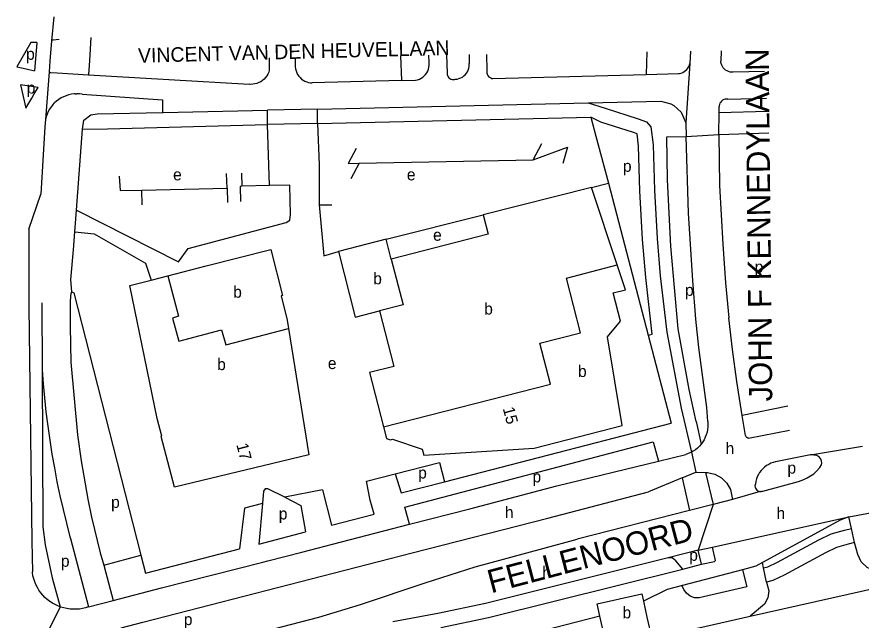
# Model space of a CAD drawing. Extents: x 160673 to 161924, y 382258 to 384145.
# Drawn here: x 161236.7 to 161526.7, y 383937.4 to 384144.6 of the extents above; entities that cross this region are included whole.
import ezdxf

# ---------------------------------------------------------------- set-up
doc = ezdxf.new("R2010")
doc.units = 0
for name, color, linetype in [('BLT_Basislijn', 7, 'Continuous'), ('BLT_Bebouwing', 7, 'Continuous'), ('BLT_Centroide', 7, 'Continuous'), ('BLT_Huisnummer', 7, 'Continuous'), ('BLT_Onderdoorgang_en_onderverdeling', 7, 'Continuous'), ('BLT_Straatnaam', 7, 'Continuous'), ('BLT_Straatnaam_hoofdweg', 7, 'Continuous'), ('BLT_Vlakafsluiter', 7, 'Continuous')]:
    doc.layers.add(name, color=color, linetype=linetype)

msp = doc.modelspace()

# ---------------------------------------------------------------- linework, layer by layer
at = {"layer": 'BLT_Basislijn'}
for p, q in [((161251.21, 384136.82), (161249.1, 384136.64)), ((161262.12, 384137.6), (161261.6, 384129.64)), ((161243.48, 384135.87), (161242.74, 384126.15)), ((161248.54, 384136.37), (161248.01, 384129.43)), ((161332.24, 384130.73), (161332.3, 384128.14)), ((161368.44, 384131.29), (161368.77, 384122.79)), ((161378.32, 384128.95), (161378.21, 384131.45)), ((161384.2, 384131.54), (161384.48, 384125.24)), ((161391.99, 384131.66), (161392.09, 384128.63)), ((161397.96, 384131.75), (161398.09, 384126.21)), ((161453.13, 384132.61), (161452.81, 384124.88)), ((161468.04, 384132.84), (161467.9, 384128.67)), ((161478.64, 384133), (161478.52, 384129.42)), ((161248.01, 384129.43), (161247.73, 384125.77)), ((161261.6, 384129.64), (161261.28, 384124.77)), ((161323.33, 384130.59), (161323.39, 384126.31)), ((161236.68, 384127.44), (161239.88, 384126.76)), ((161248.38, 384125.48), (161250.49, 384125.39)), ((161250.49, 384125.39), (161261.28, 384124.77)), ((161400.23, 384123.45), (161452.81, 384124.88)), ((161452.81, 384124.88), (161463.97, 384125.16)), ((161493.53, 384125.86), (161482.78, 384125.64)), ((161261.28, 384124.77), (161316.48, 384121.48)), ((161368.77, 384122.79), (161338.15, 384121.96)), ((161368.77, 384122.79), (161373.65, 384122.84)), ((161237.96, 384121.26), (161239.79, 384113.28)), ((161242.64, 384118.17), (161243.95, 384120.41)), ((161256.66, 384118.16), (161257.24, 384118.19)), ((161480.89, 384116.4), (161494.16, 384116.72)), ((161248.98, 384114.41), (161249.62, 384115.09)), ((161339.92, 384112.96), (161432.91, 384115.13)), ((161477.89, 384111.77), (161477.9, 384113.79)), ((161286.75, 384111.78), (161286.92, 384111.79)), ((161286.92, 384111.79), (161322.73, 384112.56)), ((161339.92, 384112.96), (161322.73, 384112.56)), ((161322.8, 384107.62), (161322.73, 384112.56)), ((161339.99, 384108.06), (161339.92, 384112.96)), ((161477.84, 384104.27), (161477.89, 384111.77)), ((161477.89, 384111.77), (161494.47, 384112.27)), ((161339.99, 384108.06), (161322.8, 384107.62)), ((161339.99, 384108.06), (161433.81, 384110.2)), ((161339.99, 384108.06), (161340.56, 384093.82)), ((161466.49, 384108.22), (161466.57, 384103.54)), ((161246.31, 384106.88), (161244.92, 384083.77)), ((161257.17, 384078.2), (161259.19, 384106.07)), ((161477.84, 384104.27), (161494.99, 384104.78)), ((161414.05, 384095.57), (161416.98, 384101.14)), ((161354.25, 384094.35), (161351.39, 384089.02)), ((161308.88, 384085.74), (161308.68, 384090.82)), ((161313.85, 384090.96), (161313.95, 384086.42)), ((161434.03, 384086.01), (161439.93, 384087.49)), ((161439.93, 384087.49), (161453.57, 384035.24)), ((161279.72, 384080.02), (161279.57, 384085.12)), ((161323.45, 384086.69), (161313.95, 384086.42)), ((161240.81, 384071.67), (161244.92, 384083.77)), ((161340.56, 384080.03), (161344.83, 384080.03)), ((161256.63, 384070.74), (161257.17, 384078.2)), ((161363.52, 384068.29), (161396.85, 384076.67)), ((161256.18, 384064.59), (161256.63, 384070.74)), ((161245.21, 384046.37), (161245.32, 384023.43)), ((161453.57, 384035.24), (161461.45, 384005.01)), ((161245.32, 384023.43), (161245.59, 383969.45)), ((161464.82, 384010.19), (161468.39, 383995.11)), ((161501.49, 384010.86), (161485.83, 384007.69)), ((161487.01, 384000.78), (161485.83, 384007.69)), ((161383.54, 383984.93), (161461.45, 384005.01)), ((161470.03, 384005.57), (161471.73, 383997.85)), ((161488.05, 383999.85), (161502.06, 384002.7)), ((161457.03, 383992.03), (161466.45, 383994.33)), ((161422.17, 383983.54), (161457.03, 383992.03)), ((161509.29, 383994.18), (161497.28, 383991.76)), ((161465.25, 383986.23), (161453.66, 383981.43)), ((161465.25, 383986.23), (161469.9, 383988.19)), ((161465.25, 383986.23), (161467.7, 383975.03)), ((161469.9, 383988.19), (161473.21, 383988.15)), ((161473.21, 383988.15), (161475.85, 383977.12)), ((161492.89, 383981.72), (161505.23, 383984.96)), ((161341.61, 383982.13), (161328.71, 383979.64)), ((161341.61, 383982.13), (161344.75, 383970)), ((161419.05, 383972.43), (161453.66, 383981.43)), ((161321.02, 383977.41), (161319.76, 383963.54)), ((161475.85, 383977.12), (161467.7, 383975.03)), ((161467.7, 383975.03), (161429.19, 383965.16)), ((161344.75, 383970), (161359.37, 383973.77)), ((161523.33, 383968.87), (161522.42, 383972.9)), ((161524.43, 383964), (161523.33, 383968.87)), ((161255.04, 383965.48), (161261.29, 383941.95)), ((161319.76, 383963.54), (161335.85, 383967.7)), ((161241.81, 383964.53), (161242, 383953.95)), ((161266.58, 383956.31), (161279.3, 383959.68)), ((161322.87, 383957.78), (161334.59, 383960.78)), ((161470.69, 383961.41), (161460.44, 383958.84)), ((161471.9, 383956.56), (161470.69, 383961.41)), ((161493.19, 383955.36), (161492.81, 383957.16)), ((161266.58, 383956.31), (161269.75, 383944.16)), ((161465.43, 383954.94), (161471.9, 383956.56)), ((161488.59, 383938.71), (161556.81, 383954.1)), ((161494.22, 383950.46), (161493.19, 383955.36)), ((161261.29, 383941.95), (161269.75, 383944.16)), ((161381.23, 383939.7), (161365.8, 383936.85)), ((161436.91, 383938.75), (161417.39, 383933.66)), ((161454.76, 383931.08), (161488.59, 383938.71))]:
    msp.add_line(p, q, dxfattribs=at)
for points in [[(161249.1, 384136.64), (161248.9, 384136.62), (161248.71, 384136.53), (161248.54, 384136.37)], [(161243.48, 384135.87), (161241.49, 384135.87), (161236.68, 384127.44)], [(161332.3, 384128.14), (161332.31, 384127.45), (161332.4, 384126.77), (161332.56, 384126.1), (161332.8, 384125.46), (161333.12, 384124.85), (161333.5, 384124.28), (161333.95, 384123.76), (161334.46, 384123.29), (161335.01, 384122.89), (161335.61, 384122.55), (161336.24, 384122.29), (161336.9, 384122.1), (161337.58, 384121.99), (161338.15, 384121.96)], [(161373.65, 384122.84), (161374.3, 384123), (161374.94, 384123.24), (161375.54, 384123.55), (161376.1, 384123.94), (161376.61, 384124.38), (161377.07, 384124.88), (161377.46, 384125.43), (161377.79, 384126.03), (161378.04, 384126.66), (161378.22, 384127.31), (161378.32, 384127.98), (161378.34, 384128.66), (161378.32, 384128.95)], [(161387.29, 384123.22), (161387.92, 384123.29), (161388.54, 384123.45), (161389.13, 384123.68), (161389.7, 384123.98), (161390.21, 384124.35), (161390.68, 384124.78), (161391.1, 384125.26), (161391.44, 384125.8), (161391.72, 384126.37), (161391.93, 384126.97), (161392.05, 384127.6), (161392.1, 384128.23), (161392.09, 384128.63)], [(161463.97, 384125.16), (161464.29, 384125.19), (161464.86, 384125.32), (161465.42, 384125.53), (161465.93, 384125.82), (161466.41, 384126.17), (161466.83, 384126.58), (161467.2, 384127.04), (161467.5, 384127.55), (161467.73, 384128.1), (161467.9, 384128.67)], [(161482.78, 384125.64), (161482.22, 384125.63), (161481.67, 384125.69), (161481.13, 384125.83), (161480.62, 384126.05), (161480.15, 384126.34), (161479.72, 384126.7), (161479.35, 384127.11), (161479.03, 384127.57), (161478.79, 384128.07), (161478.63, 384128.6), (161478.54, 384129.15), (161478.52, 384129.42)], [(161239.88, 384126.76), (161242.74, 384126.15)], [(161247.73, 384125.77), (161247.95, 384125.6), (161248.13, 384125.5), (161248.38, 384125.48)], [(161323.39, 384126.31), (161323.17, 384125.63), (161322.87, 384124.97), (161322.51, 384124.35), (161322.08, 384123.77), (161321.58, 384123.24), (161321.04, 384122.78), (161320.44, 384122.37), (161319.8, 384122.04), (161319.13, 384121.77), (161318.43, 384121.59), (161317.72, 384121.48), (161317, 384121.45), (161316.48, 384121.48)], [(161384.48, 384125.24), (161384.51, 384124.83), (161384.63, 384124.44), (161384.82, 384124.07), (161385.08, 384123.75), (161385.4, 384123.48), (161385.76, 384123.28), (161386.15, 384123.16), (161386.56, 384123.11), (161386.97, 384123.14), (161387.29, 384123.22)], [(161398.09, 384126.21), (161398.07, 384125.77), (161398.12, 384125.34), (161398.25, 384124.92), (161398.45, 384124.53), (161398.73, 384124.19), (161399.05, 384123.9), (161399.43, 384123.67), (161399.84, 384123.52), (161400.23, 384123.45)], [(161243.95, 384120.41), (161237.96, 384121.26)], [(161239.79, 384113.28), (161241.79, 384116.71)], [(161241.79, 384116.71), (161242.64, 384118.17)], [(161256.66, 384118.16), (161256.31, 384118.15), (161255.38, 384118.03), (161254.46, 384117.83), (161253.57, 384117.55), (161252.7, 384117.2), (161251.87, 384116.77), (161251.07, 384116.28), (161250.32, 384115.72), (161249.62, 384115.09)], [(161259.11, 384118.03), (161258.18, 384118.15), (161257.24, 384118.19)], [(161259.11, 384118.03), (161286.65, 384116.16), (161286.75, 384111.78)], [(161480.89, 384116.4), (161480.42, 384116.41), (161479.97, 384116.34), (161479.53, 384116.2), (161479.12, 384115.98), (161478.75, 384115.69), (161478.44, 384115.35), (161478.2, 384114.96), (161478.02, 384114.53), (161477.92, 384114.07), (161477.9, 384113.79)], [(161248.98, 384114.41), (161248.4, 384113.68), (161247.88, 384112.9), (161247.43, 384112.08), (161247.05, 384111.22), (161246.74, 384110.34), (161246.47, 384109.43)], [(161432.91, 384115.13), (161457.93, 384115.71), (161461.27, 384114.76), (161462.33, 384114.24), (161464.88, 384111.89), (161466.49, 384108.22)], [(161432.91, 384115.13), (161438.75, 384113.23), (161450.15, 384109.65), (161452.93, 384108.59), (161454.46, 384106.89), (161455.24, 384100.66), (161455.7, 384085.12), (161456.6, 384068.5), (161457.67, 384055.63), (161459.89, 384036.34), (161464.82, 384010.19)], [(161259.19, 384106.07), (161259.64, 384109.12), (161262.05, 384110.93), (161264.31, 384111.28), (161286.75, 384111.78)], [(161246.47, 384109.43), (161246.31, 384106.88)], [(161257.17, 384078.2), (161292.17, 384060.52), (161295.52, 384065.07), (161329.21, 384074.03), (161330.49, 384074.8), (161330.71, 384076.69), (161330.42, 384086.87), (161323.45, 384086.69), (161322.8, 384107.62)], [(161259.19, 384106.07), (161267.83, 384106.15), (161322.8, 384107.62)], [(161453.57, 384035.24), (161454.94, 384035.59), (161452.7, 384055.14), (161451.61, 384068.16), (161450.71, 384084.91), (161450.25, 384100.27), (161449.73, 384104.46), (161448.51, 384104.93), (161437.23, 384108.47), (161433.81, 384110.2)], [(161433.81, 384110.2), (161435.57, 384103.61), (161439.93, 384087.49)], [(161470.03, 384005.57), (161467.61, 384016.62), (161463.8, 384037.43), (161461.29, 384065.84), (161460.17, 384088.62), (161459.99, 384103.37), (161466.57, 384103.54)], [(161474.01, 384005.6), (161473.68, 384010.38), (161470.94, 384031), (161469.92, 384040.79), (161468.86, 384054.06), (161467.35, 384077.23), (161466.57, 384103.54)], [(161477.84, 384104.27), (161478.09, 384086.76), (161479.13, 384066.51), (161480.12, 384053.26), (161481.24, 384041.29)], [(161353.24, 384099.4), (161350.44, 384094.27), (161354.25, 384094.35)], [(161354.25, 384094.35), (161414.05, 384095.57), (161425.8, 384099.88), (161424.21, 384094.24)], [(161340.56, 384093.82), (161340.56, 384080.03), (161342.15, 384062.51), (161347.12, 384064.01)], [(161271.86, 384089.91), (161272.1, 384084.97), (161279.57, 384085.12)], [(161279.57, 384085.12), (161308.88, 384085.74), (161308.98, 384080.81)], [(161313.95, 384086.42), (161313.38, 384086.4), (161313.52, 384081.17)], [(161240.81, 384071.67), (161240.79, 384045.04), (161241.81, 383964.53)], [(161256.63, 384070.74), (161263.23, 384070.12), (161280.87, 384060.03), (161282.75, 384054.22)], [(161255.58, 384050.21), (161255.25, 384054.45), (161256.18, 384064.59)], [(161255.58, 384050.21), (161255.18, 384049.66), (161254.93, 384047.05), (161254.93, 384038.28), (161255.25, 384026), (161257.48, 384001.09), (161258.76, 383992.11), (161261.03, 383978.93), (161262.34, 383972.73), (161265.32, 383960.47), (161266.58, 383956.31)], [(161255.58, 384050.21), (161256.25, 384049.87), (161279.3, 383959.68)], [(161485.83, 384007.69), (161484, 384019.36), (161482.48, 384030.31), (161481.24, 384041.29)], [(161245.32, 384023.43), (161245.69, 384018.58), (161246.13, 384013.74), (161246.65, 384008.9), (161247.26, 384004.07), (161247.94, 383999.26), (161248.7, 383994.45), (161249.54, 383989.66), (161250.45, 383984.88), (161251.45, 383980.12), (161252.52, 383975.38), (161253.68, 383970.65), (161254.91, 383965.95), (161255.04, 383965.48)], [(161474.01, 384005.6), (161474.06, 384004.68), (161474.04, 384003.76), (161473.94, 384002.84), (161473.76, 384001.94), (161473.5, 384001.06), (161473.16, 384000.2), (161472.75, 383999.38), (161472.27, 383998.59), (161471.73, 383997.85)], [(161488.05, 383999.85), (161487.75, 383999.94), (161487.47, 384000.1), (161487.24, 384000.32), (161487.08, 384000.59), (161487.01, 384000.78)], [(161371.53, 383970.3), (161369.92, 383976.25), (161455.3, 383998.63), (161457.03, 383992.03)], [(161471.73, 383997.85), (161471.12, 383997.16), (161470.46, 383996.52), (161469.74, 383995.95), (161468.97, 383995.44), (161468.39, 383995.11)], [(161468.39, 383995.11), (161468.17, 383994.99), (161467.33, 383994.62), (161466.45, 383994.33)], [(161366.61, 383987.66), (161381.83, 383991.58), (161383.54, 383984.93)], [(161497.28, 383991.76), (161496.47, 383991.55), (161495.68, 383991.26), (161494.93, 383990.9), (161494.21, 383990.47), (161493.53, 383989.97), (161492.91, 383989.41), (161492.34, 383988.8), (161491.83, 383988.13), (161491.39, 383987.41), (161491.02, 383986.66), (161490.72, 383985.88), (161490.5, 383985.07), (161490.36, 383984.26)], [(161505.23, 383984.96), (161506.96, 383985.65), (161508.15, 383986.28), (161509.35, 383986.92), (161510.41, 383987.68), (161511.39, 383988.54), (161512.46, 383989.78), (161513.04, 383990.78), (161513.14, 383991.35), (161513.04, 383991.95), (161512.95, 383992.54), (161512.62, 383993.02), (161512.29, 383993.5), (161511.79, 383993.77), (161511.44, 383993.91), (161510.96, 383994.05), (161510.61, 383994.11), (161510.23, 383994.13), (161509.29, 383994.18)], [(161359.37, 383973.77), (161358.06, 383978.55), (161356.72, 383985.11), (161366.61, 383987.66)], [(161366.61, 383987.66), (161368.65, 383981.1), (161383.54, 383984.93)], [(161473.21, 383988.15), (161473.94, 383988.14), (161476.4, 383987.57), (161478.68, 383986.31), (161480.55, 383984.45), (161481.78, 383982.28), (161482.52, 383978.82)], [(161371.53, 383970.3), (161392.3, 383975.68), (161422.17, 383983.54)], [(161490.36, 383984.26), (161490.25, 383983.87), (161490.23, 383983.48), (161490.29, 383983.09), (161490.42, 383982.71), (161490.62, 383982.38), (161490.89, 383982.09), (161491.22, 383981.85), (161491.58, 383981.69), (161491.96, 383981.61)], [(161328.71, 383979.64), (161322.86, 383982.53), (161321.94, 383982.5), (161321.42, 383981.73), (161321.02, 383977.41)], [(161491.96, 383981.61), (161492.36, 383981.6), (161492.75, 383981.67), (161492.89, 383981.72)], [(161321.02, 383977.41), (161314.87, 383975.8), (161313.16, 383961.84)], [(161328.71, 383979.64), (161334.23, 383976.75), (161335.85, 383967.7)], [(161482.52, 383978.82), (161475.85, 383977.12)], [(161272.46, 383934.77), (161279.92, 383936.65), (161372.44, 383960.49), (161419.05, 383972.43)], [(161522.42, 383972.9), (161519.44, 383971.75), (161492.81, 383957.16)], [(161245.59, 383969.45), (161246.35, 383963.21), (161248.8, 383951.87), (161251.54, 383941.96)], [(161334.59, 383960.78), (161345.11, 383963.47), (161371.53, 383970.3)], [(161493.19, 383955.36), (161494.62, 383955.73), (161497.96, 383957.27), (161512.18, 383964.95), (161516.42, 383967.03), (161521, 383968.35), (161523.33, 383968.87)], [(161275.99, 383921.7), (161340.35, 383938.41), (161354.66, 383942.76), (161376.96, 383950.25), (161394.06, 383955.66), (161417.32, 383962.02), (161429.19, 383965.16)], [(161471.9, 383956.56), (161476.35, 383957.54), (161476.61, 383957.9), (161475.58, 383962.49)], [(161524.43, 383964), (161522.25, 383963.5), (161518.23, 383962.34), (161514.47, 383960.5), (161500.2, 383952.8), (161496.31, 383951), (161494.22, 383950.46)], [(161556.81, 383954.1), (161555.64, 383955.79), (161552.89, 383956.75), (161534.01, 383954.14), (161531.25, 383954.34), (161528.72, 383955.48), (161526.73, 383957.4), (161525.54, 383959.9), (161524.43, 383964)], [(161279.3, 383959.68), (161280.89, 383953.5), (161313.16, 383961.84)], [(161269.75, 383944.16), (161286.35, 383948.48), (161321.15, 383957.33), (161322.87, 383957.78)], [(161460.44, 383958.84), (161397.62, 383943.13), (161381.23, 383939.7)], [(161465.43, 383954.94), (161462.99, 383957.81), (161461.73, 383958.79), (161460.44, 383958.84)], [(161492.81, 383957.16), (161490.57, 383955.94), (161485.95, 383954.72)], [(161251.54, 383941.96), (161250.77, 383942.25), (161249.79, 383942.71), (161248.86, 383943.23), (161247.96, 383943.83), (161247.11, 383944.49), (161246.31, 383945.21), (161245.56, 383945.99), (161244.88, 383946.82), (161244.26, 383947.7), (161243.7, 383948.62), (161243.22, 383949.58), (161242.81, 383950.58), (161242.47, 383951.6), (161242.21, 383952.65), (161242.03, 383953.71), (161242, 383953.95)], [(161382.26, 383934.81), (161398.74, 383938.26), (161465.43, 383954.94)], [(161485.95, 383954.72), (161460.07, 383947.88), (161451.9, 383943.87)], [(161485.95, 383954.72), (161487.39, 383948.82), (161471.08, 383945.05), (161469.49, 383945.09), (161467.99, 383945.66), (161466.71, 383946.62), (161465.79, 383947.92), (161465.09, 383949.36)], [(161494.22, 383950.46), (161494.99, 383947.42), (161494.65, 383945.01), (161493.44, 383942.9), (161488.59, 383938.71)], [(161261.29, 383941.95), (161260.27, 383941.63), (161259.22, 383941.38), (161258.15, 383941.21), (161257.08, 383941.12), (161256, 383941.11), (161254.93, 383941.18), (161253.86, 383941.33), (161252.81, 383941.56), (161251.78, 383941.87), (161251.54, 383941.96)]]:
    msp.add_lwpolyline(points, dxfattribs=at)
at = {"layer": 'BLT_Bebouwing'}
for p, q in [((161434.03, 384086.01), (161396.85, 384076.67)), ((161442.93, 384059.4), (161434.03, 384086.01)), ((161363.52, 384068.29), (161347.12, 384064.01)), ((161365.29, 384061.42), (161363.52, 384068.29)), ((161288.51, 384055.7), (161301.65, 384059.07)), ((161282.75, 384054.22), (161288.51, 384055.7)), ((161451.33, 383946.43), (161451.9, 383943.87)), ((161436.91, 383938.75), (161435.97, 383942.99)), ((161451.9, 383943.87), (161453.11, 383938.45)), ((161437.82, 383934.69), (161436.91, 383938.75))]:
    msp.add_line(p, q, dxfattribs=at)
for points in [[(161396.85, 384076.67), (161398.58, 384070.02), (161365.29, 384061.42)], [(161301.65, 384059.07), (161323.87, 384064.77)], [(161323.87, 384064.77), (161327.9, 384048.87), (161327.46, 384048.76), (161329.56, 384040.47), (161330.02, 384037.52)], [(161347.12, 384064.01), (161352.93, 384041.49), (161361.27, 384043.62)], [(161362.63, 384003.85), (161363.68, 383999.76), (161365.07, 383999.29), (161365.67, 383999.57), (161375.93, 383996.12), (161376.44, 383994.11), (161414.4, 383996.46), (161444.58, 384004.23), (161439.55, 384034.76), (161444.05, 384040.11), (161441.56, 384049.81), (161445.78, 384050.89), (161442.93, 384059.4)], [(161290.82, 383983.08), (161286.23, 384000.5), (161286.49, 384000.59), (161284.9, 384006.64), (161275.53, 384052.37), (161282.75, 384054.22)], [(161361.27, 384043.62), (161366.16, 384024.57), (161357.84, 384022.44), (161362.63, 384003.85)], [(161330.02, 384037.52), (161336.91, 383994.12), (161290.82, 383983.08)], [(161435.97, 383942.99), (161451.33, 383946.43)], [(161453.11, 383938.45), (161454.76, 383931.08)]]:
    msp.add_lwpolyline(points, dxfattribs=at)
at = {"layer": 'BLT_Onderdoorgang_en_onderverdeling'}
for points in [[(161365.29, 384061.42), (161369.33, 384045.7), (161361.27, 384043.62)], [(161362.63, 384003.85), (161419.93, 384018.42), (161416.32, 384032.51), (161430.29, 384036.09), (161425.48, 384054.84), (161442.93, 384059.4)], [(161288.51, 384055.7), (161292.14, 384041.77), (161290.11, 384041.18), (161292.36, 384033.18), (161306.99, 384037.15), (161308.4, 384031.98), (161330.02, 384037.52)]]:
    msp.add_lwpolyline(points, dxfattribs=at)
at = {"layer": 'BLT_Vlakafsluiter'}
for p, q in [((161249.37, 384144.63), (161248.54, 384136.37)), ((161467.9, 384128.67), (161466.49, 384108.22)), ((161247.73, 384125.77), (161246.47, 384109.43)), ((161466.57, 384103.54), (161477.84, 384104.27)), ((161468.39, 383995.11), (161469.9, 383988.19)), ((161509.29, 383994.18), (161527.13, 383997.12)), ((161491.96, 383981.61), (161482.52, 383978.82)), ((161475.85, 383977.12), (161470.69, 383961.41)), ((161522.42, 383972.9), (161531.72, 383974.57)), ((161475.58, 383962.49), (161522.42, 383972.9)), ((161470.69, 383961.41), (161475.58, 383962.49)), ((161251.54, 383941.96), (161244.38, 383927.69))]:
    msp.add_line(p, q, dxfattribs=at)

# ---------------------------------------------------------------- texts
at = {"layer": 'BLT_Centroide'}
for s, p in [('p', (161239.83, 384129.9)), ('p', (161240.06, 384118.29)), ('p', (161444.86, 384091.4)), ('e', (161290.34, 384088.47)), ('e', (161370.64, 384088.47)), ('e', (161379.65, 384067.73)), ('p', (161490.12, 384056.78)), ('b', (161359.08, 384052.77)), ('b', (161310.98, 384048.15)), ('p', (161466.2, 384048.8)), ('b', (161397.21, 384042.38)), ('b', (161305.47, 384023.29)), ('e', (161343.5, 384023.65)), ('b', (161429.43, 384020.91)), ('h', (161480.13, 383994.42)), ('p', (161374.53, 383986.05)), ('p', (161501.37, 383987.73)), ('p', (161413.79, 383984.71)), ('p', (161269.04, 383975.95)), ('p', (161326.64, 383971.98)), ('h', (161404.32, 383972.44)), ('h', (161497.6, 383972.1)), ('p', (161467.65, 383957.77)), ('p', (161251.79, 383955.72)), ('h', (161417.18, 383951.85)), ('b', (161444.71, 383938)), ('p', (161294.03, 383935.67))]:
    msp.add_text(s, height=4, dxfattribs=at).set_placement(p)
at = {"layer": 'BLT_Huisnummer'}
for s, p in [('15', (161403.56, 384010.11)), ('17', (161312.03, 383997.67))]:
    msp.add_text(s, height=4, rotation=284.6022, dxfattribs=at).set_placement(p)
at = {"layer": 'BLT_Straatnaam'}
msp.add_text('VINCENT VAN DEN HEUVELLAAN', height=5, rotation=1.4508, dxfattribs=at).set_placement((161278.34, 384128.86))
at = {"layer": 'BLT_Straatnaam_hoofdweg'}
for s, rotation, p in [('JOHN F KENNEDYLAAN', 90.5898, (161496.19, 384012.55)), ('FELLENOORD', 14.733, (161399.55, 383946.56))]:
    msp.add_text(s, height=8, rotation=rotation, dxfattribs=at).set_placement(p)

doc.saveas('drawing.dxf')
